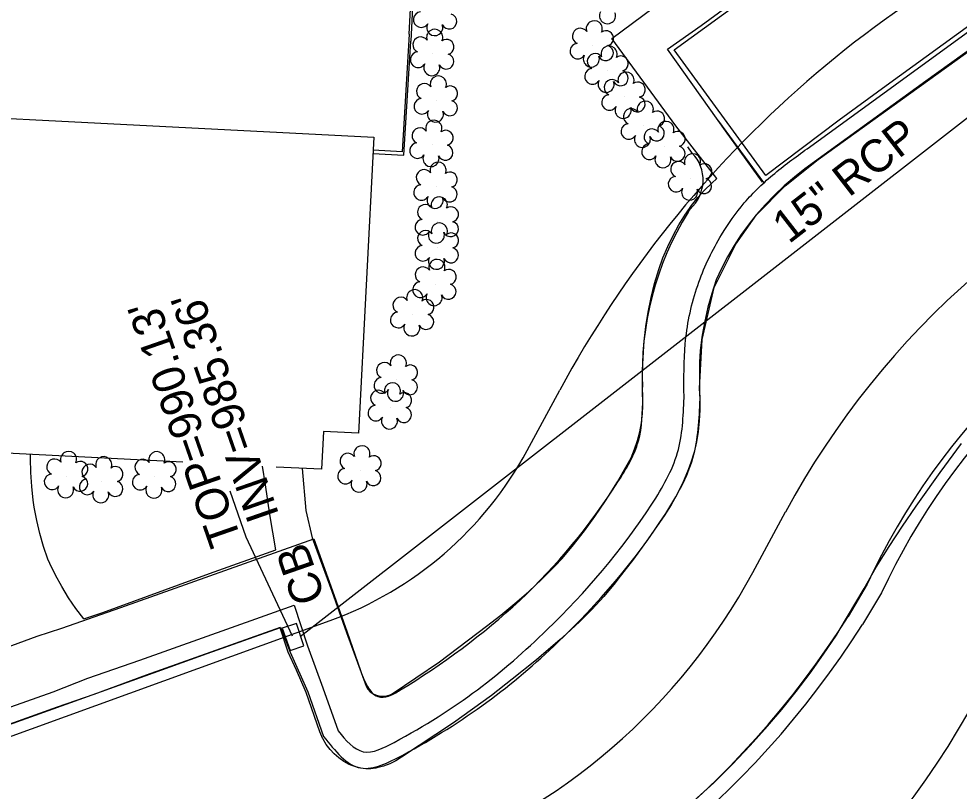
# Model space of a CAD drawing. Extents: x 1611576 to 1617186, y 899279 to 905462.
# Drawn here: x 1616477.4 to 1616592.9, y 903681.8 to 903776.7 of the extents above; entities that cross this region are included whole.
import ezdxf

# ---------------------------------------------------------------- set-up
doc = ezdxf.new("R2010")
doc.units = 0
for name, color, linetype in [('Exist Building', 7, 'Continuous'), ('Exist Horizontal Alignment', 7, 'Continuous'), ('Exist Other Culture Area Outline', 7, 'Continuous'), ('Exist Other Culture Fence Line', 7, 'Continuous'), ('Exist Right of Way Line', 7, 'Continuous'), ('Exist Roads Curbs', 7, 'Continuous'), ('Exist Roads EOP', 7, 'Continuous'), ('Exist Roads EOP Other', 7, 'Continuous'), ('Exist Structure Minor Catch Basin', 7, 'Continuous'), ('Exist Structure Minor Catch Basin Leader', 7, 'Continuous'), ('Exist Structure Minor Catch Basin Text', 7, 'Continuous'), ('Exist Structure Minor Catch Basin Top Elevation', 7, 'Continuous'), ('Exist Structure Minor Pipes RCP 15 Inch', 7, 'Continuous'), ('Exist Structure Minor Pipes RCP 15 Inch Invert', 7, 'Continuous'), ('Exist Structure Minor Pipes RCP 15 Inch Text', 7, 'Continuous'), ('Exist Vegetation Shrub CELL', 7, 'Continuous')]:
    doc.layers.add(name, color=color, linetype=linetype)

msp = doc.modelspace()

# ---------------------------------------------------------------- linework, layer by layer
at = {"layer": 'Exist Building'}
msp.add_lwpolyline([(1616497.51, 903722.23), (1616434.95, 903725.43), (1616435.18, 903729.98), (1616432.89, 903730.1), (1616434.76, 903766.57), (1616520.96, 903762.15), (1616519.1, 903725.79), (1616514.81, 903726.01), (1616514.57, 903721.36), (1616508.97, 903721.64)], dxfattribs=at)
at = {"layer": 'Exist Horizontal Alignment'}
msp.add_line((1616567.53, 903708.69), (1616571.54, 903716.12), dxfattribs=at)
msp.add_line((1616567.53, 903708.69), (1616571.54, 903716.12), dxfattribs=at)
for centre, radius, start, end in [((1616663.2, 903666.62), 104.17, 110.4, 151.6333), ((1616663.2, 903666.62), 104.17, 110.4, 151.6333), ((1616500.31, 903744.99), 76.39, 289.9333, 331.6333), ((1616500.31, 903744.99), 76.39, 289.9333, 331.6333)]:
    msp.add_arc(centre, radius, start, end, dxfattribs=at)
at = {"layer": 'Exist Other Culture Area Outline'}
for points in [[(1616525.32, 903774.82), (1616526.23, 903791.92), (1616527.07, 903811.25), (1616509.83, 903812.09), (1616493.48, 903812.99), (1616475.73, 903813.71)], [(1616512.16, 903721.48), (1616512.63, 903716.29), (1616513.41, 903712.96), (1616515.81, 903706.38), (1616517.61, 903701.3), (1616520.02, 903694.72), (1616520.26, 903694.36), (1616520.55, 903694.05), (1616520.9, 903693.8), (1616521.29, 903693.62), (1616521.71, 903693.51), (1616522.14, 903693.48), (1616522.57, 903693.53), (1616522.98, 903693.66), (1616523.23, 903693.78), (1616529.04, 903697.73), (1616534.8, 903702.11), (1616536.58, 903703.46), (1616538.31, 903704.87), (1616540, 903706.34), (1616541.63, 903707.87), (1616543.2, 903709.46), (1616544.1, 903710.42), (1616545.51, 903712.08), (1616546.86, 903713.79), (1616548.14, 903715.55), (1616549.35, 903717.35), (1616549.8, 903718.05), (1616550.9, 903719.81), (1616551.94, 903721.61), (1616552.57, 903722.78), (1616553, 903723.82), (1616553.35, 903724.88), (1616553.63, 903725.97), (1616553.84, 903727.08), (1616553.97, 903728.2), (1616554.02, 903729.1), (1616553.96, 903731.33), (1616553.98, 903733.55), (1616554.09, 903735.78), (1616554.19, 903737.11), (1616554.39, 903738.9), (1616554.67, 903740.68), (1616555.02, 903742.45), (1616555.46, 903744.2), (1616555.97, 903745.92), (1616556.49, 903747.34), (1616557.07, 903748.72), (1616557.73, 903750.08), (1616558.45, 903751.4), (1616559.25, 903752.68), (1616559.3, 903752.75), (1616560, 903753.76), (1616560.77, 903754.73), (1616561.6, 903755.64), (1616562.48, 903756.51), (1616563.11, 903757.06), (1616558.06, 903763.55), (1616550.21, 903774.27), (1616556.56, 903778.98)], [(1616525.32, 903774.82), (1616524.45, 903760.34), (1616520.88, 903760.54)], [(1616485.37, 903702.99), (1616484.4, 903704.27), (1616483.49, 903705.59), (1616482.65, 903706.96), (1616481.88, 903708.36), (1616481.18, 903709.8), (1616480.95, 903710.33), (1616480.42, 903711.9), (1616479.96, 903713.48), (1616479.58, 903715.09), (1616479.28, 903716.71), (1616479.15, 903717.57), (1616478.96, 903719.27), (1616478.84, 903720.98), (1616478.8, 903722.69), (1616478.81, 903723.19)], [(1616485.37, 903702.99), (1616487.68, 903703.79), (1616500.78, 903708.55), (1616508.93, 903711.47), (1616508.22, 903715.83), (1616507.68, 903719.46), (1616507.29, 903721.73)]]:
    msp.add_lwpolyline(points, dxfattribs=at)
at = {"layer": 'Exist Other Culture Fence Line'}
for points in [[(1616454.29, 903769.12), (1616455.71, 903794.54), (1616456.66, 903815.01), (1616499.62, 903812.98), (1616527.37, 903811.53), (1616525.52, 903773.96)], [(1616603.57, 903781.29), (1616601.48, 903780.24), (1616595.82, 903777.08), (1616583.88, 903768.44), (1616578.14, 903764.24), (1616569.11, 903757.44), (1616557.85, 903772.87), (1616571.14, 903782.55), (1616583.88, 903791.62), (1616593.27, 903797.92)], [(1616520.86, 903760.15), (1616524.67, 903759.96), (1616525.52, 903773.96)]]:
    msp.add_lwpolyline(points, dxfattribs=at)
at = {"layer": 'Exist Right of Way Line'}
for p, q in [((1616539.81, 903723.66), (1616543.82, 903731.08)), ((1616426.35, 903670.41), (1616515.61, 903702.78))]:
    msp.add_line(p, q, dxfattribs=at)
for centre, radius, start, end in [((1616663.2, 903666.62), 135.67, 110.4, 151.6333), ((1616500.31, 903744.99), 44.89, 289.9333, 331.6333), ((1616500.31, 903744.99), 107.89, 289.9333, 331.6333)]:
    msp.add_arc(centre, radius, start, end, dxfattribs=at)
at = {"layer": 'Exist Roads Curbs'}
for p, q in [((1616574.47, 903760.93), (1616595.85, 903776.5)), ((1616559.09, 903730.13), (1616559.05, 903731.21)), ((1616583.32, 903706.18), (1616581, 903702.31))]:
    msp.add_line(p, q, dxfattribs=at)
for points in [[(1616561.2, 903775.85), (1616571.66, 903783.57), (1616582.9, 903791.68), (1616590.3, 903796.85), (1616592.5, 903798.25), (1616594.74, 903799.58), (1616596.34, 903800.47)], [(1616568.72, 903756.62), (1616564.18, 903762.94), (1616557.04, 903772.97), (1616561.2, 903775.85)], [(1616424.06, 903661.29), (1616420.25, 903672.32), (1616431.85, 903676.54), (1616462.71, 903687.37), (1616481.6, 903694.05), (1616485.86, 903695.71), (1616492.24, 903697.91), (1616511.21, 903704.68), (1616512.84, 903699.7), (1616514.71, 903694.52), (1616516.59, 903689.23)]]:
    msp.add_lwpolyline(points, dxfattribs=at)
for centre, major_axis, ratio, start_param, end_param in [((1616660.11, 903670.42), (-66.19, 52.87), 0.997863, 5.788055, 6.521801), ((1616484.24, 903763.89), (62.78, -96.01), 0.998505, 6.04175, 6.708604)]:
    msp.add_ellipse(centre, major_axis=major_axis, ratio=ratio, start_param=start_param, end_param=end_param, dxfattribs=at)
for points in [[(1616559.05, 903731.21), (1616559.31, 903737.58), (1616560.9, 903744.36), (1616563.68, 903750.16), (1616566.48, 903754.08), (1616570.21, 903757.71), (1616574.47, 903760.93)], [(1616516.59, 903689.23), (1616519.68, 903686.68), (1616523.47, 903687.82), (1616542.28, 903701.68), (1616555.12, 903717.08), (1616558.27, 903723.41), (1616559.09, 903730.13)]]:
    msp.add_spline(points, degree=3, dxfattribs=at)
at = {"layer": 'Exist Roads EOP'}
msp.add_line((1616581.55, 903707.24), (1616579.24, 903703.29), dxfattribs=at)
for points in [[(1616561.05, 903729.98), (1616560.99, 903731.27), (1616561.31, 903737.29), (1616562.78, 903743.71), (1616565.42, 903749.02), (1616567.97, 903752.61), (1616571.51, 903756.17), (1616575.54, 903759.4), (1616597, 903774.84)], [(1616425.86, 903661.94), (1616422.77, 903670.98), (1616432.75, 903674.67), (1616463.39, 903685.48), (1616482.14, 903692.18), (1616486.62, 903693.76), (1616493.05, 903696.11), (1616509.52, 903701.97), (1616510.7, 903698.9), (1616512.87, 903694.05), (1616514.81, 903688.56)]]:
    msp.add_lwpolyline(points, dxfattribs=at)
for centre, major_axis, ratio, start_param, end_param in [((1616659.48, 903670.88), (-66.28, 54.82), 0.997948, 5.800339, 6.538128), ((1616484.52, 903763.25), (61.3, -93.89), 0.998473, 6.041427, 6.711815)]:
    msp.add_ellipse(centre, major_axis=major_axis, ratio=ratio, start_param=start_param, end_param=end_param, dxfattribs=at)
msp.add_spline([(1616514.81, 903688.56), (1616519.38, 903684.68), (1616524.53, 903686.27), (1616543.59, 903700.13), (1616556.82, 903715.95), (1616560.16, 903722.74), (1616561.05, 903729.98)], degree=3, dxfattribs=at)
at = {"layer": 'Exist Roads EOP Other'}
for p, q in [((1616563.31, 903764.14), (1616568.82, 903756.6)), ((1616560.09, 903760.21), (1616559.53, 903760.97)), ((1616559.57, 903752.95), (1616559.83, 903753.32)), ((1616554.01, 903730.19), (1616553.98, 903731.44))]:
    msp.add_line(p, q, dxfattribs=at)
for points in [[(1616596.48, 903774.58), (1616588.78, 903769.05), (1616579.09, 903762.03), (1616573.93, 903758.27), (1616572.63, 903757.26), (1616571.37, 903756.19), (1616570.17, 903755.05), (1616569.02, 903753.86), (1616567.93, 903752.61), (1616567.06, 903751.53), (1616566.11, 903750.22), (1616565.23, 903748.86), (1616564.41, 903747.46), (1616563.66, 903746.03), (1616563.02, 903744.64), (1616562.48, 903742.97), (1616562.01, 903741.28), (1616561.62, 903739.56), (1616561.31, 903737.84), (1616561.22, 903737.28), (1616561.07, 903735.9), (1616560.98, 903734.51), (1616560.96, 903733.11), (1616560.98, 903732.4), (1616561.01, 903728.62), (1616560.95, 903727.32), (1616560.81, 903726.02), (1616560.59, 903724.73), (1616560.3, 903723.45), (1616559.92, 903722.2), (1616559.6, 903721.29), (1616558.96, 903719.83), (1616558.26, 903718.4), (1616557.49, 903717.01), (1616556.65, 903715.65), (1616556.45, 903715.35), (1616554.67, 903712.81), (1616552.85, 903710.31), (1616550.96, 903707.85), (1616550.61, 903707.4), (1616549.21, 903705.75), (1616547.74, 903704.16), (1616546.23, 903702.62), (1616544.65, 903701.15), (1616543.87, 903700.45), (1616540.95, 903697.98), (1616537.97, 903695.58), (1616535.43, 903693.6), (1616530.75, 903690.24), (1616524.38, 903685.99), (1616523.68, 903685.56), (1616522.93, 903685.2), (1616522.15, 903684.91), (1616521.35, 903684.7), (1616521.24, 903684.67), (1616520.62, 903684.59), (1616519.99, 903684.58), (1616519.37, 903684.65), (1616518.76, 903684.8), (1616518.17, 903685.02), (1616517.96, 903685.12), (1616517.3, 903685.49), (1616516.68, 903685.92), (1616516.11, 903686.41), (1616515.6, 903686.96), (1616515.14, 903687.56), (1616514.75, 903688.21), (1616514.73, 903688.26), (1616514.36, 903689.11), (1616512.66, 903693.94), (1616511.5, 903696.69), (1616510.44, 903698.91), (1616509.46, 903701.88), (1616500.49, 903698.7), (1616492.84, 903695.94), (1616483.16, 903692.48), (1616473.85, 903689.17)], [(1616560.26, 903680.64), (1616562.74, 903682.85), (1616564.99, 903685.12), (1616567.19, 903687.44), (1616569.33, 903689.82), (1616571.08, 903691.86), (1616572.85, 903694.07), (1616574.56, 903696.33), (1616576.2, 903698.65), (1616577.78, 903701), (1616578.14, 903701.57), (1616581.19, 903706.74), (1616582.69, 903709.33), (1616584.25, 903711.87), (1616585.89, 903714.37), (1616587.58, 903716.83), (1616587.98, 903717.39), (1616590.54, 903720.99), (1616593.15, 903724.55)], [(1616418.68, 903661.83), (1616413.47, 903677.24), (1616429.92, 903683.04), (1616460.47, 903693.81), (1616479.62, 903700.86), (1616482.65, 903701.86), (1616489.9, 903704.39), (1616513.62, 903712.83), (1616515.92, 903706.42), (1616517.71, 903701.38), (1616519.34, 903696.67)]]:
    msp.add_lwpolyline(points, dxfattribs=at)
for centre, major_axis, ratio, start_param, end_param in [((1616556.66, 903756.89), (-0.19, -4.78), 0.994503, 0.768189, 2.376174), ((1616591.19, 903733.08), (10.55, -35.91), 0.994583, 3.868211, 4.471911)]:
    msp.add_ellipse(centre, major_axis=major_axis, ratio=ratio, start_param=start_param, end_param=end_param, dxfattribs=at)
msp.add_spline([(1616519.34, 903696.67), (1616520.21, 903694.7), (1616521.46, 903693.46), (1616522.8, 903693.52), (1616524.19, 903694.22), (1616538.9, 903705.26), (1616550.96, 903719.81), (1616553.47, 903724.84), (1616554.01, 903730.19)], degree=3, dxfattribs=at)
at = {"layer": 'Exist Structure Minor Catch Basin'}
msp.add_lwpolyline([(1616511.47, 903702.43), (1616509.73, 903701.85), (1616510.69, 903699.11), (1616512.37, 903699.69), (1616511.47, 903702.43)], dxfattribs=at)
at = {"layer": 'Exist Structure Minor Catch Basin Leader'}
msp.add_lwpolyline([(1616511.01, 903700.85), (1616505.32, 903713.02), (1616503.35, 903718.69)], dxfattribs=at)
at = {"layer": 'Exist Structure Minor Pipes RCP 15 Inch'}
msp.add_line((1616511.94, 903700.83), (1616615.87, 903781.61), dxfattribs=at)
msp.add_line((1616511.94, 903700.83), (1616615.87, 903781.61), dxfattribs=at)
at = {"layer": 'Exist Vegetation Shrub CELL'}
for p, q in [((1616547.82, 903773.43), (1616547.82, 903773.43)), ((1616528.23, 903772.38), (1616528.23, 903772.38)), ((1616549.64, 903770.33), (1616549.64, 903770.33)), ((1616528.67, 903766.65), (1616528.67, 903766.65)), ((1616551.72, 903767.12), (1616551.72, 903767.12)), ((1616554.09, 903763.56), (1616554.09, 903763.56)), ((1616528.13, 903761.2), (1616528.13, 903761.2)), ((1616556.62, 903761.07), (1616556.62, 903761.07)), ((1616559.89, 903757.09), (1616559.89, 903757.09)), ((1616528.64, 903756.07), (1616528.64, 903756.07)), ((1616528.79, 903751.8), (1616528.79, 903751.8)), ((1616528.8, 903748.59), (1616528.8, 903748.59)), ((1616528.5, 903744.12), (1616528.5, 903744.12)), ((1616525.77, 903740.41), (1616525.77, 903740.41)), ((1616523.77, 903732.38), (1616523.77, 903732.38)), ((1616523.03, 903728.97), (1616523.03, 903728.97)), ((1616483.26, 903720.53), (1616483.26, 903720.53)), ((1616494.09, 903720.49), (1616494.09, 903720.49)), ((1616519.29, 903721.23), (1616519.29, 903721.23)), ((1616487.58, 903719.9), (1616487.58, 903719.9))]:
    msp.add_line(p, q, dxfattribs=at)
for centre, radius, start, end in [((1616526.79, 903776.59), 0.955, 95.1099, 327.9534), ((1616530.23, 903776.37), 0.937, 204.9913, 73.4601), ((1616549.68, 903777.07), 0.984, 151.2797, 21.387), ((1616528.46, 903775.61), 0.984, 151.2797, 21.387), ((1616548.05, 903775.47), 0.99, 334.8391, 200.4717), ((1616528.45, 903774.42), 0.99, 334.8391, 200.4717), ((1616546.34, 903774.56), 0.968, 35.8908, 245.4216), ((1616549.49, 903774.3), 0.929, 284.4567, 126.0861), ((1616526.74, 903773.5), 0.968, 35.8908, 245.4216), ((1616529.9, 903773.24), 0.929, 284.4567, 126.0861), ((1616546.02, 903772.73), 0.955, 95.1099, 327.9534), ((1616526.43, 903771.67), 0.955, 95.1099, 327.9534), ((1616549.46, 903772.5), 0.937, 204.9913, 73.4601), ((1616549.87, 903772.37), 0.99, 334.8391, 200.4717), ((1616529.86, 903771.45), 0.937, 204.9913, 73.4601), ((1616547.69, 903771.75), 0.984, 151.2797, 21.387), ((1616548.16, 903771.46), 0.968, 35.8908, 245.4216), ((1616551.31, 903771.2), 0.929, 284.4567, 126.0861), ((1616528.1, 903770.69), 0.984, 151.2797, 21.387), ((1616547.84, 903769.62), 0.955, 95.1099, 327.9534), ((1616551.28, 903769.4), 0.937, 204.9913, 73.4601), ((1616551.95, 903769.16), 0.99, 334.8391, 200.4717), ((1616528.9, 903768.69), 0.99, 334.8391, 200.4717), ((1616549.51, 903768.64), 0.984, 151.2797, 21.387), ((1616550.24, 903768.25), 0.968, 35.8908, 245.4216), ((1616527.19, 903767.78), 0.968, 35.8908, 245.4216), ((1616530.35, 903767.52), 0.929, 284.4567, 126.0861), ((1616553.39, 903767.99), 0.929, 284.4567, 126.0861), ((1616526.87, 903765.95), 0.955, 95.1099, 327.9534), ((1616549.92, 903766.42), 0.955, 95.1099, 327.9534), ((1616553.36, 903766.19), 0.937, 204.9913, 73.4601), ((1616530.31, 903765.72), 0.937, 204.9913, 73.4601), ((1616551.59, 903765.44), 0.984, 151.2797, 21.387), ((1616552.6, 903764.69), 0.968, 35.8908, 245.4216), ((1616554.32, 903765.6), 0.99, 334.8391, 200.4717), ((1616528.55, 903764.97), 0.984, 151.2797, 21.387), ((1616555.76, 903764.43), 0.929, 284.4567, 126.0861), ((1616526.64, 903762.33), 0.968, 35.8908, 245.4216), ((1616528.35, 903763.24), 0.99, 334.8391, 200.4717), ((1616552.29, 903762.86), 0.955, 95.1099, 327.9534), ((1616555.72, 903762.63), 0.937, 204.9913, 73.4601), ((1616556.85, 903763.11), 0.99, 334.8391, 200.4717), ((1616529.8, 903762.07), 0.929, 284.4567, 126.0861), ((1616553.96, 903761.88), 0.984, 151.2797, 21.387), ((1616555.14, 903762.2), 0.968, 35.8908, 245.4216), ((1616558.29, 903761.94), 0.929, 284.4567, 126.0861), ((1616526.33, 903760.5), 0.955, 95.1099, 327.9534), ((1616529.76, 903760.27), 0.937, 204.9913, 73.4601), ((1616554.82, 903760.37), 0.955, 95.1099, 327.9534), ((1616558.26, 903760.14), 0.937, 204.9913, 73.4601), ((1616528, 903759.52), 0.984, 151.2797, 21.387), ((1616556.49, 903759.39), 0.984, 151.2797, 21.387), ((1616560.12, 903759.13), 0.99, 334.8391, 200.4717), ((1616528.87, 903758.11), 0.99, 334.8391, 200.4717), ((1616558.41, 903758.21), 0.968, 35.8908, 245.4216), ((1616561.56, 903757.96), 0.929, 284.4567, 126.0861), ((1616527.16, 903757.2), 0.968, 35.8908, 245.4216), ((1616530.31, 903756.94), 0.929, 284.4567, 126.0861), ((1616526.84, 903755.37), 0.955, 95.1099, 327.9534), ((1616558.09, 903756.38), 0.955, 95.1099, 327.9534), ((1616561.53, 903756.16), 0.937, 204.9913, 73.4601), ((1616530.28, 903755.14), 0.937, 204.9913, 73.4601), ((1616559.76, 903755.4), 0.984, 151.2797, 21.387), ((1616528.51, 903754.39), 0.984, 151.2797, 21.387), ((1616529.02, 903753.84), 0.99, 334.8391, 200.4717), ((1616527.31, 903752.93), 0.968, 35.8908, 245.4216), ((1616530.46, 903752.67), 0.929, 284.4567, 126.0861), ((1616526.99, 903751.09), 0.955, 95.1099, 327.9534), ((1616530.43, 903750.87), 0.937, 204.9913, 73.4601), ((1616527.32, 903749.72), 0.968, 35.8908, 245.4216), ((1616528.66, 903750.11), 0.984, 151.2797, 21.387), ((1616529.03, 903750.63), 0.99, 334.8391, 200.4717), ((1616530.47, 903749.46), 0.929, 284.4567, 126.0861), ((1616527, 903747.89), 0.955, 95.1099, 327.9534), ((1616530.44, 903747.66), 0.937, 204.9913, 73.4601), ((1616528.67, 903746.91), 0.984, 151.2797, 21.387), ((1616528.73, 903746.16), 0.99, 334.8391, 200.4717), ((1616527.02, 903745.25), 0.968, 35.8908, 245.4216), ((1616530.18, 903744.99), 0.929, 284.4567, 126.0861), ((1616526.7, 903743.42), 0.955, 95.1099, 327.9534), ((1616530.14, 903743.19), 0.937, 204.9913, 73.4601), ((1616524.29, 903741.53), 0.968, 35.8908, 245.4216), ((1616526, 903742.45), 0.99, 334.8391, 200.4717), ((1616528.38, 903742.44), 0.984, 151.2797, 21.387), ((1616527.44, 903741.28), 0.929, 284.4567, 126.0861), ((1616523.97, 903739.7), 0.955, 95.1099, 327.9534), ((1616527.4, 903739.48), 0.937, 204.9913, 73.4601), ((1616525.64, 903738.72), 0.984, 151.2797, 21.387), ((1616522.28, 903733.51), 0.968, 35.8908, 245.4216), ((1616523.99, 903734.42), 0.99, 334.8391, 200.4717), ((1616525.44, 903733.25), 0.929, 284.4567, 126.0861), ((1616521.97, 903731.67), 0.955, 95.1099, 327.9534), ((1616525.4, 903731.45), 0.937, 204.9913, 73.4601), ((1616521.55, 903730.1), 0.968, 35.8908, 245.4216), ((1616523.26, 903731.01), 0.99, 334.8391, 200.4717), ((1616523.64, 903730.7), 0.984, 151.2797, 21.387), ((1616524.7, 903729.84), 0.929, 284.4567, 126.0861), ((1616521.23, 903728.27), 0.955, 95.1099, 327.9534), ((1616524.67, 903728.04), 0.937, 204.9913, 73.4601), ((1616522.9, 903727.29), 0.984, 151.2797, 21.387), ((1616519.52, 903723.27), 0.99, 334.8391, 200.4717), ((1616483.49, 903722.57), 0.99, 334.8391, 200.4717), ((1616487.81, 903721.94), 0.99, 334.8391, 200.4717), ((1616494.32, 903722.54), 0.99, 334.8391, 200.4717), ((1616517.8, 903722.36), 0.968, 35.8908, 245.4216), ((1616520.96, 903722.1), 0.929, 284.4567, 126.0861), ((1616481.78, 903721.66), 0.968, 35.8908, 245.4216), ((1616484.93, 903721.4), 0.929, 284.4567, 126.0861), ((1616486.1, 903721.03), 0.968, 35.8908, 245.4216), ((1616489.25, 903720.77), 0.929, 284.4567, 126.0861), ((1616492.61, 903721.62), 0.968, 35.8908, 245.4216), ((1616495.77, 903721.36), 0.929, 284.4567, 126.0861), ((1616481.46, 903719.82), 0.955, 95.1099, 327.9534), ((1616484.9, 903719.6), 0.937, 204.9913, 73.4601), ((1616492.29, 903719.79), 0.955, 95.1099, 327.9534), ((1616495.73, 903719.57), 0.937, 204.9913, 73.4601), ((1616517.49, 903720.53), 0.955, 95.1099, 327.9534), ((1616520.92, 903720.3), 0.937, 204.9913, 73.4601), ((1616483.13, 903718.85), 0.984, 151.2797, 21.387), ((1616485.78, 903719.2), 0.955, 95.1099, 327.9534), ((1616489.22, 903718.97), 0.937, 204.9913, 73.4601), ((1616519.16, 903719.55), 0.984, 151.2797, 21.387), ((1616487.45, 903718.22), 0.984, 151.2797, 21.387), ((1616493.97, 903718.81), 0.984, 151.2797, 21.387)]:
    msp.add_arc(centre, radius, start, end, dxfattribs=at)

# ---------------------------------------------------------------- texts
at = {"layer": 'Exist Structure Minor Catch Basin Text'}
msp.add_text('CB', height=4, rotation=109.1768, dxfattribs=at).set_placement((1616515.05, 903705.58))
at = {"layer": 'Exist Structure Minor Catch Basin Top Elevation'}
msp.add_text("TOP=990.13'", height=4, rotation=109.1768, dxfattribs=at).set_placement((1616504.77, 903712.71))
at = {"layer": 'Exist Structure Minor Pipes RCP 15 Inch Invert'}
msp.add_text("INV=985.36'", height=4, rotation=109.1768, dxfattribs=at).set_placement((1616509.39, 903715.76))
at = {"layer": 'Exist Structure Minor Pipes RCP 15 Inch Text'}
msp.add_text('15" RCP', height=4, rotation=37.8572, dxfattribs=at).set_placement((1616571.95, 903748.97))

doc.saveas('drawing.dxf')
